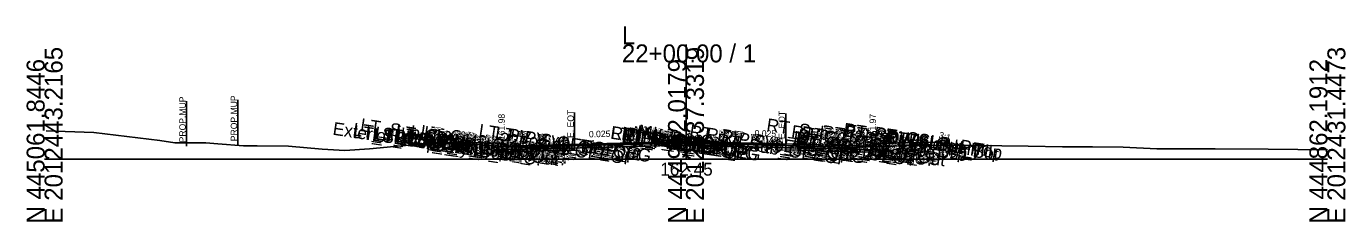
# Model space of a CAD drawing. Extents: x -26 to 4203, y -10 to 9526.
# Drawn here: x 997.2 to 1202.8, y 1990.3 to 2020.7 of the extents above; entities that cross this region are included whole.
import ezdxf

# ---------------------------------------------------------------- set-up
doc = ezdxf.new("R2010")
doc.units = 0
for name, color, linetype in [('Default', 7, 'Continuous'), ('Exist CMT Pavement', 7, 'Continuous'), ('Exist Cross Section Cell', 7, 'Continuous'), ('Exist XS Center Line Elevation Label', 7, 'Continuous'), ('Exist XS Ground Line', 7, 'Continuous'), ('Prop CMT Conc Surface', 7, 'Continuous'), ('Prop CMT Concrete Structures', 7, 'Continuous'), ('Prop CMT Pvmt Course 1', 7, 'Continuous'), ('Prop CMT Pvmt Course 1 CG', 7, 'Continuous'), ('Prop CMT Pvmt Course 1 Wedge', 7, 'Continuous'), ('Prop CMT Pvmt Course 2', 7, 'Continuous'), ('Prop CMT Pvmt Course 2 Wedge', 7, 'Continuous'), ('Prop CMT Pvmt Course 3', 7, 'Continuous'), ('Prop CMT Pvmt Surface', 7, 'Continuous'), ('Prop CMT Pvmt Wedge Surface 1', 7, 'Continuous'), ('Prop CMT Pvmt Wedge Surface 2', 7, 'Continuous'), ('Prop CMT Pvmt Wedge Surface 3', 7, 'Continuous'), ('Prop CMT Slope Grass', 7, 'Continuous'), ('Prop CMT Subgrade Earthwork', 7, 'Continuous'), ('Prop XS Hydro Elevations', 7, 'Continuous'), ('Prop XS Label Text', 7, 'Continuous'), ('Prop XS SE Text', 7, 'Continuous'), ('Prop XS Side Slope Text', 7, 'Continuous'), ('Scratch_Level_0', 7, 'Continuous')]:
    doc.layers.add(name, color=color, linetype=linetype)

msp = doc.modelspace()

# ---------------------------------------------------------------- linework, layer by layer
at = {"layer": 'Exist CMT Pavement'}
for points in [[(1100, 2002.45), (1099.77, 2002.45), (1099.45, 2002.45), (1099.09, 2002.45), (1096.97, 2002.45), (1095.09, 2002.45), (1094.49, 2002.46), (1094.25, 2002.46), (1093.68, 2002.46), (1092.65, 2002.45), (1091.97, 2002.44), (1090.33, 2002.43), (1089.45, 2002.42), (1088.46, 2002.4), (1086.93, 2002.37), (1085.57, 2002.34), (1084.45, 2002.32), (1083.5, 2002.31), (1082.61, 2002.3)], [(1100, 2002.45), (1101.93, 2002.42), (1102.25, 2002.42), (1104.42, 2002.42), (1104.44, 2002.42), (1105.24, 2002.4), (1106.71, 2002.36), (1106.95, 2002.35), (1109.23, 2002.31), (1109.46, 2002.31), (1111.6, 2002.23), (1111.97, 2002.22), (1112.38, 2002.21), (1114.47, 2002.18), (1115.53, 2002.13), (1115.54, 2002.13), (1115.54, 2002.13)]]:
    msp.add_lwpolyline(points, dxfattribs=at)
at = {"layer": 'Exist Cross Section Cell'}
for p, q in [((1100, 2000), (1100, 2017.87)), ((1000, 2000), (1100, 2000)), ((1100, 2000), (1200, 2000))]:
    msp.add_line(p, q, dxfattribs=at)
at = {"layer": 'Exist XS Ground Line'}
msp.add_lwpolyline([(1000.25, 2004.42), (1007.69, 2004.16), (1017.94, 2002.91), (1020.29, 2002.58), (1022.55, 2002.56), (1025.14, 2002.57), (1027, 2002.41), (1031.03, 2002.11), (1033.16, 2002.09), (1038.02, 2002.05), (1043.27, 2001.56), (1046.82, 2001.37), (1050.63, 2001.6), (1055.61, 2002.11), (1062.45, 2002.6), (1064.15, 2002.51), (1069.28, 2002.14), (1071.22, 2002), (1071.86, 2001.94), (1072.66, 2001.91), (1077.85, 2001.75), (1078.31, 2001.85), (1078.85, 2001.94), (1079.41, 2002.04), (1080.45, 2002.13), (1081.96, 2002.28), (1082.61, 2002.3), (1083.5, 2002.31), (1084.45, 2002.32), (1085.57, 2002.34), (1086.93, 2002.37), (1088.46, 2002.4), (1089.45, 2002.42), (1090.33, 2002.43), (1091.97, 2002.44), (1092.65, 2002.45), (1093.68, 2002.46), (1094.49, 2002.46), (1095.09, 2002.45), (1096.97, 2002.45), (1099.09, 2002.45), (1099.45, 2002.45), (1100, 2002.45), (1101.93, 2002.42), (1102.25, 2002.42), (1104.42, 2002.42), (1105.24, 2002.4), (1106.95, 2002.35), (1109.46, 2002.31), (1111.6, 2002.23), (1111.97, 2002.22), (1112.38, 2002.21), (1114.47, 2002.18), (1115.54, 2002.13), (1117.11, 2002.04), (1118.43, 2001.95), (1119.82, 2001.8), (1120.12, 2001.78), (1122.44, 2001.62), (1125.39, 2001.79), (1128.79, 2001.97), (1139.77, 2002.18), (1143.35, 2002.19), (1149.24, 2002.08), (1153.37, 2002.02), (1158.7, 2001.92), (1163.39, 2001.94), (1168.16, 2001.88), (1173.41, 2001.63), (1182.52, 2001.61), (1190.74, 2001.57), (1200, 2001.48)], dxfattribs=at)
at = {"layer": 'Prop CMT Conc Surface'}
for points in [[(1071.25, 2001.98), (1071.25, 2002.48), (1070.75, 2002.48)], [(1073.25, 2002.11), (1071.25, 2001.98)], [(1127.12, 2002.1), (1129.12, 2001.97)], [(1129.12, 2001.97), (1129.12, 2002.47), (1129.62, 2002.47)], [(1133.25, 2002.55), (1138.25, 2002.65)]]:
    msp.add_lwpolyline(points, dxfattribs=at)
at = {"layer": 'Prop CMT Concrete Structures'}
for points in [[(1073.25, 2002.11), (1071.25, 2001.98), (1071.25, 2002.48), (1070.75, 2002.48)], [(1070.75, 2002.48), (1070.75, 2001.46), (1073.25, 2001.52)], [(1073.25, 2001.52), (1073.25, 2002.11)], [(1102, 2002.72), (1101.99, 2002.89), (1101.24, 2003.14), (1100, 2003.17), (1098.76, 2003.14), (1098.01, 2002.89), (1098, 2002.72)], [(1098, 2002.72), (1100, 2002.78), (1102, 2002.72)], [(1127.12, 2002.1), (1129.12, 2001.97), (1129.12, 2002.47), (1129.62, 2002.47)], [(1129.62, 2002.47), (1129.62, 2001.45), (1127.12, 2001.51)], [(1127.12, 2001.51), (1127.12, 2002.1)], [(1138.25, 2002.65), (1133.25, 2002.55)], [(1133.25, 2002.55), (1133.25, 2002.22)], [(1133.25, 2002.22), (1138.25, 2002.32)], [(1138.25, 2002.32), (1138.25, 2002.65)]]:
    msp.add_lwpolyline(points, dxfattribs=at)
at = {"layer": 'Prop CMT Pvmt Course 1'}
for points in [[(1100, 2002.78), (1073.25, 2002.11)], [(1073.25, 2002.11), (1073.25, 2001.86)], [(1073.25, 2001.86), (1082.61, 2002.09)], [(1082.61, 2002.21), (1100, 2002.65)], [(1082.61, 2002.09), (1082.61, 2002.21)], [(1100, 2002.53), (1100, 2002.78)], [(1100, 2002.78), (1127.12, 2002.1)], [(1100, 2002.53), (1100, 2002.78)], [(1100, 2002.65), (1100, 2002.53), (1100, 2002.53)], [(1115.54, 2002.26), (1100, 2002.65)], [(1100, 2002.65), (1100, 2002.53), (1100, 2002.53)], [(1115.54, 2002.14), (1115.54, 2002.26)], [(1127.12, 2001.85), (1115.54, 2002.14)], [(1127.12, 2002.1), (1127.12, 2001.85)]]:
    msp.add_lwpolyline(points, dxfattribs=at)
at = {"layer": 'Prop CMT Pvmt Course 1 CG'}
for points in [[(1073.25, 2001.52), (1070.25, 2001.45), (1069.91, 2001.11)], [(1073.25, 2001.19), (1073.25, 2001.52)], [(1127.12, 2001.51), (1130.12, 2001.44), (1130.46, 2001.1)], [(1127.12, 2001.18), (1127.12, 2001.51)], [(1069.91, 2001.11), (1073.25, 2001.19)], [(1130.46, 2001.1), (1127.12, 2001.18)]]:
    msp.add_lwpolyline(points, dxfattribs=at)
at = {"layer": 'Prop CMT Pvmt Course 1 Wedge'}
for points in [[(1100, 2002.53), (1099.77, 2002.52), (1099.45, 2002.51), (1099.09, 2002.5), (1096.97, 2002.45), (1096.94, 2002.45), (1095.09, 2002.45), (1094.49, 2002.46), (1094.25, 2002.46), (1093.68, 2002.46), (1092.65, 2002.45), (1091.97, 2002.44), (1091.62, 2002.44)], [(1091.62, 2002.44), (1091.97, 2002.45)], [(1091.97, 2002.45), (1092.65, 2002.47), (1093.68, 2002.49), (1094.25, 2002.51), (1094.49, 2002.51), (1095.09, 2002.53), (1096.97, 2002.57), (1099.09, 2002.63), (1099.45, 2002.64), (1099.77, 2002.64), (1100, 2002.65)], [(1100, 2002.65), (1100, 2002.53)], [(1100, 2002.65), (1101.93, 2002.6), (1102.25, 2002.59), (1104.42, 2002.54), (1104.44, 2002.54), (1105.24, 2002.52), (1106.71, 2002.48), (1106.95, 2002.48), (1109.23, 2002.42), (1109.46, 2002.41), (1111.6, 2002.36), (1111.97, 2002.35), (1112.38, 2002.34), (1114.47, 2002.29), (1115.53, 2002.26), (1115.54, 2002.26), (1115.54, 2002.26)], [(1100, 2002.53), (1100, 2002.65)], [(1115.54, 2002.14), (1115.54, 2002.14), (1115.53, 2002.14), (1115.18, 2002.15), (1114.47, 2002.18), (1112.54, 2002.21), (1112.38, 2002.21), (1111.97, 2002.23), (1111.6, 2002.23), (1111.56, 2002.24), (1109.46, 2002.31), (1109.23, 2002.31), (1107.19, 2002.35), (1106.95, 2002.35), (1106.71, 2002.36), (1106.09, 2002.37), (1105.24, 2002.4), (1104.44, 2002.42), (1104.42, 2002.42), (1104.2, 2002.42), (1102.25, 2002.47), (1101.93, 2002.48), (1100, 2002.53)], [(1115.54, 2002.26), (1115.54, 2002.14)]]:
    msp.add_lwpolyline(points, dxfattribs=at)
at = {"layer": 'Prop CMT Pvmt Course 2'}
for points in [[(1082.61, 2002.09), (1073.25, 2001.86)], [(1073.25, 2001.86), (1073.25, 2001.52)], [(1073.25, 2001.52), (1082.61, 2001.76)], [(1082.61, 2001.76), (1082.61, 2002.09)], [(1115.54, 2001.8), (1115.54, 2002.14)], [(1115.54, 2002.14), (1127.12, 2001.85)], [(1127.12, 2001.51), (1115.54, 2001.8)], [(1127.12, 2001.85), (1127.12, 2001.51)]]:
    msp.add_lwpolyline(points, dxfattribs=at)
at = {"layer": 'Prop CMT Pvmt Course 2 Wedge'}
for points in [[(1100, 2002.45), (1099.77, 2002.45), (1099.45, 2002.45), (1099.09, 2002.45), (1096.97, 2002.45), (1096.94, 2002.45)], [(1096.94, 2002.45), (1096.97, 2002.45)], [(1096.97, 2002.45), (1099.09, 2002.5), (1099.45, 2002.51), (1099.77, 2002.52), (1100, 2002.53)], [(1100, 2002.53), (1101.93, 2002.48), (1102.25, 2002.47), (1104.2, 2002.42)], [(1100, 2002.45), (1100, 2002.53)], [(1100, 2002.53), (1100, 2002.45)], [(1104.2, 2002.42), (1102.25, 2002.42), (1101.93, 2002.42), (1100, 2002.45)], [(1107.19, 2002.35), (1106.95, 2002.35), (1106.71, 2002.36), (1106.09, 2002.37)], [(1106.09, 2002.37), (1106.71, 2002.36)], [(1106.71, 2002.36), (1106.95, 2002.35), (1107.19, 2002.35)], [(1112.54, 2002.21), (1112.38, 2002.21), (1111.97, 2002.22), (1111.6, 2002.23), (1111.56, 2002.24)], [(1111.56, 2002.24), (1111.6, 2002.23)], [(1111.6, 2002.23), (1111.97, 2002.23), (1112.38, 2002.21), (1112.54, 2002.21)], [(1115.54, 2002.13), (1115.54, 2002.13), (1115.53, 2002.13), (1115.18, 2002.15)], [(1115.18, 2002.15), (1115.53, 2002.14)], [(1115.53, 2002.14), (1115.54, 2002.14), (1115.54, 2002.14)], [(1115.54, 2002.14), (1115.54, 2002.13)]]:
    msp.add_lwpolyline(points, dxfattribs=at)
at = {"layer": 'Prop CMT Pvmt Course 3'}
for points in [[(1082.61, 2001.76), (1073.25, 2001.52)], [(1073.25, 2001.52), (1073.25, 2001.19)], [(1073.25, 2001.19), (1082.61, 2001.42)], [(1082.61, 2001.42), (1082.61, 2001.76)], [(1115.54, 2001.8), (1127.12, 2001.51)], [(1115.54, 2001.47), (1115.54, 2001.8)], [(1127.12, 2001.18), (1115.54, 2001.47)], [(1127.12, 2001.51), (1127.12, 2001.18)]]:
    msp.add_lwpolyline(points, dxfattribs=at)
at = {"layer": 'Prop CMT Pvmt Surface'}
for points in [[(1100, 2002.78), (1073.25, 2002.11)], [(1100, 2002.78), (1127.12, 2002.1)]]:
    msp.add_lwpolyline(points, dxfattribs=at)
at = {"layer": 'Prop CMT Pvmt Wedge Surface 1'}
for points in [[(1073.25, 2001.86), (1073.25, 2002.11)], [(1082.61, 2002.09), (1073.25, 2001.86)], [(1100, 2002.65), (1082.61, 2002.21)], [(1082.61, 2002.21), (1082.61, 2002.09)], [(1100, 2002.65), (1115.54, 2002.26)], [(1115.54, 2002.26), (1115.54, 2002.14)], [(1115.54, 2002.14), (1127.12, 2001.85)], [(1127.12, 2001.85), (1127.12, 2002.1)]]:
    msp.add_lwpolyline(points, dxfattribs=at)
at = {"layer": 'Prop CMT Pvmt Wedge Surface 2'}
for points in [[(1100, 2002.53), (1073.25, 2001.86)], [(1073.25, 2001.86), (1073.25, 2002.11)], [(1100, 2002.53), (1127.12, 2001.85)], [(1127.12, 2001.85), (1127.12, 2002.1)]]:
    msp.add_lwpolyline(points, dxfattribs=at)
at = {"layer": 'Prop CMT Pvmt Wedge Surface 3'}
for points in [[(1100, 2002.19), (1073.25, 2001.52)], [(1073.25, 2001.52), (1073.25, 2002.11)], [(1100, 2002.19), (1127.12, 2001.51)], [(1127.12, 2001.51), (1127.12, 2002.1)]]:
    msp.add_lwpolyline(points, dxfattribs=at)
at = {"layer": 'Prop CMT Slope Grass'}
for points in [[(1070.75, 2002.48), (1061.25, 2002.67), (1060.66, 2002.47)], [(1129.62, 2002.47), (1139.12, 2002.66), (1140.54, 2002.18)]]:
    msp.add_lwpolyline(points, dxfattribs=at)
at = {"layer": 'Prop CMT Subgrade Earthwork'}
for points in [[(1073.25, 2001.19), (1069.91, 2001.11), (1068.49, 2002.52)], [(1082.61, 2001.42), (1073.25, 2001.19)], [(1082.61, 2001.42), (1082.61, 2002.3)], [(1115.54, 2001.47), (1115.54, 2002.13)], [(1115.54, 2001.47), (1127.12, 2001.18)], [(1127.12, 2001.18), (1130.46, 2001.1), (1131.87, 2002.51)]]:
    msp.add_lwpolyline(points, dxfattribs=at)
at = {"layer": 'Prop XS Label Text'}
for p, q in [((1022.1, 2009.06), (1022.1, 2002.06)), ((1030.12, 2009.23), (1030.12, 2002.23)), ((1082.61, 2007.3), (1082.61, 2002.3)), ((1115.54, 2007.13), (1115.54, 2002.13))]:
    msp.add_line(p, q, dxfattribs=at)

# ---------------------------------------------------------------- texts
at = {"layer": 'Default'}
msp.add_text('-', height=0.0001, dxfattribs=at).set_placement((1000, 2000))
at = {"layer": 'Exist Cross Section Cell'}
for s, p in [('L', (1090, 2017.87)), ('22+00.00 / 1', (1090, 2015.07))]:
    msp.add_text(s, height=2.8, dxfattribs=at).set_placement(p)
for s, p in [('E 2012443.2165', (1002.8, 1990)), ('E 2012437.3319', (1102.8, 1990)), ('E 2012431.4473', (1202.8, 1990)), ('N 445061.8446', (1000, 1990)), ('N 444962.0179', (1100, 1990)), ('N 444862.1912', (1200, 1990))]:
    msp.add_text(s, height=2.8, rotation=90, dxfattribs=at).set_placement(p)
at = {"layer": 'Exist XS Center Line Elevation Label'}
msp.add_text('162.45', height=2, dxfattribs=at).set_placement((1095.98, 1997.45))
at = {"layer": 'Prop XS Hydro Elevations'}
for s, p in [('161.98', (1071.75, 2002.98)), ('161.97', (1129.62, 2002.97))]:
    msp.add_text(s, height=1, rotation=90, dxfattribs=at).set_placement(p)
at = {"layer": 'Prop XS Label Text'}
for s, p in [('PROP.MUP', (1022, 2002.63)), ('PROP.MUP', (1030.02, 2002.81)), ('E. EOT', (1082.51, 2003.32)), ('E. EOT', (1115.44, 2003.15))]:
    msp.add_text(s, height=1, rotation=90, dxfattribs=at).set_placement(p)
at = {"layer": 'Prop XS SE Text'}
for rotation, p in [(1.4326, (1084.87, 2003.4)), (358.5677, (1110.69, 2003.56))]:
    msp.add_text('0.025', height=1, rotation=rotation, dxfattribs=at).set_placement(p)
at = {"layer": 'Prop XS Side Slope Text'}
for rotation, p in [(18.4335, (1059.96, 2003.03)), (341.5706, (1139.31, 2003.38))]:
    msp.add_text('3:1', height=1, rotation=rotation, dxfattribs=at).set_placement(p)
at = {"layer": 'Scratch_Level_0'}
for s, p in [('Exterior Boundary', (1044.83, 2003.83)), ('LT_SDWK_Out_Top', (1047.99, 2003.72)), ('LT_Sub_Trench_Out_DLT', (1049.13, 2004.41)), ('LT_PV_Sub_Tie_Out', (1067.59, 2003.54)), ('MI_Top Out', (1092.42, 2003.45)), ('RT_Sub_Trench_Out_DLT', (1112.46, 2004.41)), ('RT_SDWK_Out_Top', (1124.44, 2003.71)), ('Exterior Boundary', (1124.71, 2003.55)), ('LT_SDWK_Out_Bot', (1048.02, 2003.38)), ('LT_Slope_Fill', (1051.13, 2002.89)), ('LT_CSLP_Pnt', (1051.38, 2003.13)), ('22+00.00', (1054.64, 2002.69)), ('LT_SDWK_In_Top', (1054.59, 2003.38)), ('LT_SDWK_In_Bot', (1054.63, 2003.04)), ('LT_CG1_Shelf_Out', (1056.8, 2002.45)), ('LT_CG_Top_Face', (1058.5, 2003.38)), ('LT_CG_Top_BOC', (1059.01, 2003.23)), ('LT_CG_Bot_BOC', (1059.05, 2002.2)), ('LT_CG_Top_Gut', (1059.47, 2002.73)), ('LT_Sub_OEOP', (1059.98, 2001.58)), ('22+00.00', (1061.82, 2002.54)), ('LT_CG_Bot_IE', (1063.13, 2002.03)), ('LT_Sub_OEOT', (1063.29, 2001.67)), ('LT_PV2_OEOT', (1063.38, 2002.32)), ('LT_PV3_OEOT', (1063.38, 2001.99)), ('LT_PV1_OEOT', (1063.94, 2002.49)), ('22+00.00', (1064.11, 2002.5)), ('22+00.00', (1065.82, 2002.1)), ('LT_PV_OEEOP_EG', (1070.15, 2003.16)), ('22+00.00', (1070.8, 2002.24)), ('LT_Sub_OEEOP', (1071.8, 2002.04)), ('LT_PV2_OEEOP', (1071.89, 2002.69)), ('LT_PV3_OEEOP', (1071.89, 2002.35)), ('LT_PV1_OEEOP', (1072.45, 2002.73)), ('RT_PV_IEEOP_EG', (1088.12, 2003.22)), ('LT_PV_IEEOP_EG', (1088.17, 2003.21)), ('MI_Face In', (1089.84, 2003.11)), ('RT_PV2_IEEOP', (1089.87, 2003.03)), ('RT_PV3_IEEOP', (1089.87, 2002.7)), ('LT_PV2_IEEOP', (1089.92, 2003.03)), ('LT_PV3_IEEOP', (1089.92, 2002.69)), ('RT_PV1_IEEOP', (1090.43, 2003.07)), ('LT_PV1_IEEOP', (1090.48, 2003.07)), ('MI_Bot In', (1090.81, 2002.79)), ('22+00.00', (1091.1, 2002.91)), ('22+00.00', (1091.17, 2002.94)), ('MI_Top In', (1091.54, 2003.21)), ('MI_Face Out', (1092.22, 2003.35)), ('MI_Crown', (1093, 2003.2)), ('MI_Bot Out', (1093.21, 2003.03)), ('PV2_PGL', (1093.82, 2002.44)), ('PV1_PGL', (1094.39, 2002.61)), ('22+00.00', (1095.09, 2002.84)), ('MI_Bot', (1095.09, 2002.5)), ('RT_PV_Sub_Tie_Out', (1100.44, 2003.38)), ('RT_PV_OEEOP_EG', (1103.03, 2002.99)), ('RT_Sub_OEEOP', (1104.68, 2002.09)), ('RT_PV2_OEEOP', (1104.77, 2002.74)), ('RT_PV3_OEEOP', (1104.77, 2002.41)), ('RT_PV1_OEEOP', (1105.33, 2002.78)), ('RT_CG_Top_Face', (1116.32, 2003.37)), ('RT_CG1_Shelf_Out', (1116.62, 2002.45)), ('RT_CG_Bot_IE', (1116.95, 2002.03)), ('RT_Sub_OEOT', (1117.11, 2001.67)), ('RT_PV2_OEOT', (1117.2, 2002.32)), ('RT_PV3_OEOT', (1117.2, 2001.99)), ('RT_CG_Top_Gut', (1117.29, 2002.73)), ('RT_PV1_OEOT', (1117.76, 2002.49)), ('RT_CG_Top_BOC', (1117.84, 2003.22)), ('RT_CG_Bot_BOC', (1117.87, 2002.2)), ('RT_Sub_OEOP', (1120.48, 2001.58)), ('22+00.00', (1120.96, 2002.07)), ('RT_SDWK_In_Top', (1121.05, 2003.37)), ('RT_SDWK_In_Bot', (1121.08, 2003.03)), ('22+00.00', (1122.64, 2002.49)), ('RT_SDWK_Out_Bot', (1124.47, 2003.37)), ('RT_CSLP_Pnt', (1129.2, 2003.13)), ('RT_Slope_Fill', (1130.97, 2002.61))]:
    msp.add_text(s, height=2, rotation=351.4697, dxfattribs=at).set_placement(p)

doc.saveas('drawing.dxf')
